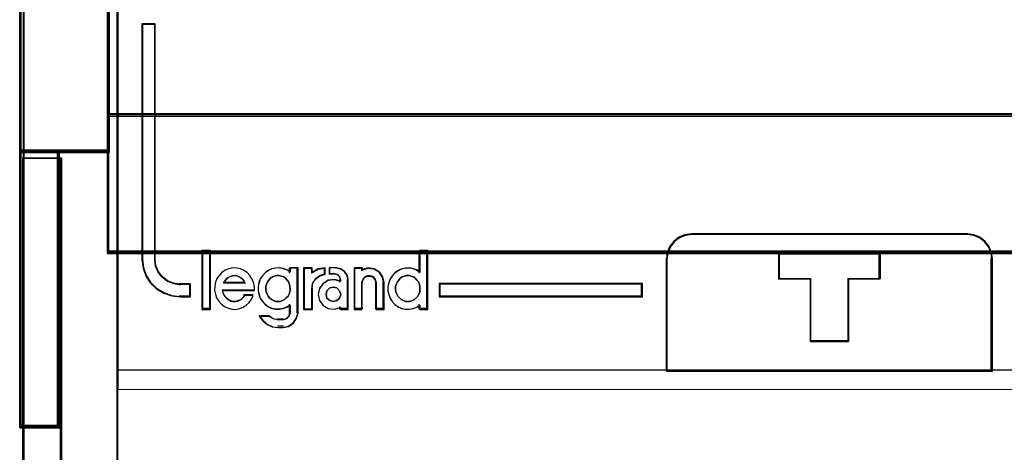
# Model space of a CAD drawing. Header units: millimetres. Extents: x -1290 to 1795, y -4192 to -1311.
# Tile 566 of 656: x 1069.67 to 1077.55, y -2952.07 to -2948.62. Entities that reach past the tile are written whole.
import ezdxf

# ---------------------------------------------------------------- set-up
doc = ezdxf.new("R2010")
doc.units = ezdxf.units.MM
doc.layers.add('30', color=7, linetype='Continuous')
doc.layers.add('45', color=7, linetype='Continuous')
doc.layers.add('Aparatura', color=7, linetype='Continuous', lineweight=13)

# ---------------------------------------------------------------- blocks, each defined once
blk = doc.blocks.new('*U385')
at = {"layer": '45', "color": 7}
for points in [[(270.584727, -233.600374), (198.563909, -233.600374), (198.563909, -315.623143), (270.584727, -315.623143), (270.584727, -233.600374)], [(201.507188, -293.897504), (201.507188, -293.406343), (201.091798, -293.406343), (200.830046, -293.362194), (200.591054, -293.268376), (200.374824, -293.102817), (200.215496, -292.909663), (200.107381, -292.661324), (200.07893, -292.401946), (200.07893, -282.987108), (199.561115, -282.987108), (199.561115, -292.401946), (199.612327, -292.744104), (199.714752, -293.053149), (199.896841, -293.329082), (200.141523, -293.571903), (200.437417, -293.742981), (200.761762, -293.858873), (201.091798, -293.897504), (201.507188, -293.897504)], [(220.550776, -296.861642), (233.595016, -296.861642), (233.595016, -292.372464), (233.567096, -292.123065), (233.460999, -291.873666), (233.304647, -291.679689), (233.098039, -291.513423), (232.857927, -291.419206), (232.595478, -291.380411), (221.555897, -291.380411), (221.293449, -291.419206), (221.053336, -291.513423), (220.846728, -291.679689), (220.690376, -291.873666), (220.58428, -292.123065), (220.550776, -292.372464), (220.550776, -296.861642)], [(220.57226, -296.840097), (233.573532, -296.840097), (233.573532, -292.386209), (233.545704, -292.138771), (233.439957, -291.891333), (233.28412, -291.698881), (233.078192, -291.533922), (232.838871, -291.440446), (232.577287, -291.401955), (221.57407, -291.401955), (221.312486, -291.440446), (221.073165, -291.533922), (220.867237, -291.698881), (220.7114, -291.891333), (220.605653, -292.138771), (220.57226, -292.386209), (220.57226, -296.840097)], [(202.287766, -294.371479), (202.287766, -292.066238), (201.985202, -292.066238), (201.985202, -294.371479), (202.287766, -294.371479)], [(227.839071, -293.168919), (227.839071, -295.680295), (226.314137, -295.680295), (226.314137, -293.168919), (225.048049, -293.168919), (225.048049, -292.172164), (229.099533, -292.172164), (229.099533, -293.168919), (227.839071, -293.168919)], [(226.314137, -293.168919), (226.314137, -295.680295), (227.839071, -295.680295), (227.839071, -293.168919), (229.099533, -293.168919), (229.099533, -292.172164), (225.048049, -292.172164), (225.048049, -293.168919), (226.314137, -293.168919)], [(226.322194, -293.178221), (226.322194, -295.658751), (227.830955, -295.658751), (227.830955, -293.178221), (229.078049, -293.178221), (229.078049, -292.193708), (225.069532, -292.193708), (225.069532, -293.178221), (226.322194, -293.178221)], [(219.600118, -293.366078), (211.457763, -293.366078), (211.457763, -293.897504), (219.600118, -293.897504), (219.600118, -293.366078)]]:
    blk.add_lwpolyline(points, close=True, dxfattribs=at)
at = {"layer": '45', "color": 139}
for points in [[(270.584727, -233.600374), (198.563909, -233.600374), (198.563909, -315.623143), (270.584727, -315.623143), (270.584727, -233.600374)], [(205.00792, -294.086017), (205.101231, -294.07453), (205.18871, -294.045815), (205.264525, -293.999869), (205.34034, -293.936694), (205.410323, -293.862033), (205.451146, -293.787372), (205.486138, -293.689738), (205.497802, -293.592105), (205.486138, -293.482984), (205.46281, -293.396837), (205.427819, -293.299203), (205.375331, -293.224542), (205.31118, -293.149881), (205.235365, -293.098192), (205.147886, -293.063733), (205.048743, -293.046504), (204.961264, -293.046504), (204.873786, -293.063733), (204.786307, -293.098192), (204.710492, -293.149881), (204.634677, -293.224542), (204.582189, -293.299203), (204.547198, -293.396837), (204.52387, -293.482984), (204.52387, -293.592105), (204.535534, -293.689738), (204.570525, -293.787372), (204.611349, -293.862033), (204.669668, -293.936694), (204.745483, -293.999869), (204.832962, -294.045815), (204.920441, -294.07453), (205.00792, -294.086017)], [(210.211499, -294.086017), (210.298978, -294.07453), (210.386457, -294.045815), (210.473936, -293.999869), (210.538087, -293.936694), (210.602238, -293.862033), (210.643062, -293.787372), (210.678053, -293.689738), (210.689717, -293.592105), (210.689717, -293.482984), (210.666389, -293.396837), (210.625566, -293.299203), (210.567247, -293.224542), (210.503095, -293.149881), (210.42728, -293.098192), (210.339802, -293.063733), (210.252323, -293.046504), (210.15318, -293.046504), (210.065701, -293.063733), (209.978222, -293.098192), (209.902407, -293.149881), (209.838256, -293.224542), (209.785768, -293.299203), (209.739113, -293.396837), (209.715785, -293.482984), (209.715785, -293.592105), (209.727449, -293.689738), (209.762441, -293.787372), (209.803264, -293.862033), (209.873247, -293.936694), (209.937399, -293.999869), (210.024877, -294.045815), (210.112356, -294.07453), (210.211499, -294.086017)], [(207.517278, -293.793984), (207.469195, -293.650948), (207.367019, -293.53771), (207.222771, -293.507911), (207.078523, -293.53771), (206.964326, -293.650948), (206.928264, -293.793984), (206.964326, -293.94298), (207.078523, -294.044298), (207.222771, -294.086017), (207.367019, -294.044298), (207.469195, -293.94298), (207.517278, -293.793984)]]:
    blk.add_lwpolyline(points, close=True, dxfattribs=at)
at = {"layer": '45', "color": 255}
blk.add_lwpolyline([(270.563244, -233.621918), (198.585393, -233.621918), (198.585393, -315.601598), (270.563244, -315.601598), (270.563244, -233.621918)], close=True, dxfattribs=at)
at = {"layer": '45', "color": 139}
for points in [[(199.561115, -282.987108), (199.561115, -292.409151)], [(199.561115, -282.987108), (200.110742, -282.987108)], [(200.065984, -282.987108), (200.065984, -292.409151)], [(221.59632, -291.380411), (221.323317, -291.420641), (221.073548, -291.518343), (220.85863, -291.690757), (220.69599, -291.891908), (220.585627, -292.15053), (220.550776, -292.409151)], [(221.553352, -291.380411), (232.5996, -291.380411)], [(233.595016, -292.409151), (233.56596, -292.15053), (233.455551, -291.891908), (233.292842, -291.690757), (233.077834, -291.518343), (232.82796, -291.420641), (232.554842, -291.380411)], [(199.561115, -292.364268), (199.612628, -292.715045), (199.715655, -293.031876), (199.898812, -293.314761), (200.144931, -293.5637), (200.442563, -293.739088), (200.768813, -293.8579), (201.100786, -293.897504)], [(200.065984, -292.364268), (200.095051, -292.634104), (200.205508, -292.892458), (200.368286, -293.0934), (200.589199, -293.265636), (200.833366, -293.363237), (201.100786, -293.409166)], [(201.963719, -292.046489), (201.963719, -294.393023)], [(201.963719, -292.046489), (202.30925, -292.046489)], [(202.264492, -292.046489), (202.264492, -294.393023)], [(210.644959, -292.046489), (210.644959, -292.942373)], [(210.644959, -292.046489), (211.001232, -292.046489)], [(210.956474, -292.046489), (210.956474, -294.393023)], [(220.550776, -296.861642), (220.550776, -292.364268)], [(225.048049, -292.172164), (229.099533, -292.172164)], [(225.048049, -292.172164), (225.048049, -293.200905)], [(229.054775, -292.172164), (229.054775, -293.200905)], [(233.550258, -296.861642), (233.550258, -292.364268)], [(204.061969, -293.642447), (204.061969, -293.484431), (204.027625, -293.326414), (203.964663, -293.179685), (203.878804, -293.044243), (203.770051, -292.925731), (203.644126, -292.841079), (203.501029, -292.779002), (203.352208, -292.745141), (203.191939, -292.739498), (203.043119, -292.767715), (202.894298, -292.829792), (202.762649, -292.914444), (202.659619, -293.032956), (202.562313, -293.157111), (202.505074, -293.303841), (202.476455, -293.4675), (202.465007, -293.625516), (202.49935, -293.783532), (202.550865, -293.930262), (202.636723, -294.065704), (202.745477, -294.184216), (202.859954, -294.280154), (203.008775, -294.342232), (203.157596, -294.381736), (203.312141, -294.393023), (203.460962, -294.364806), (203.609782, -294.308372), (203.735708, -294.22372), (203.855909, -294.122138), (203.953215, -293.981053), (204.016178, -293.834323)], [(205.497802, -292.903208), (205.365222, -292.81853), (205.215349, -292.767724), (205.065477, -292.739498), (204.915604, -292.745143), (204.759967, -292.779014), (204.621623, -292.841111), (204.494807, -292.93708), (204.385285, -293.055629), (204.29882, -293.179823), (204.246941, -293.326598), (204.212355, -293.484664), (204.212355, -293.64273), (204.246941, -293.800795), (204.29882, -293.953216), (204.385285, -294.07741), (204.494807, -294.195959), (204.621623, -294.286283), (204.759967, -294.354025), (204.915604, -294.382251), (205.065477, -294.382251), (205.215349, -294.365315), (205.365222, -294.308863), (205.497802, -294.224185)], [(205.453044, -292.739498), (205.453044, -292.942373)], [(205.453044, -292.739498), (205.809317, -292.739498)], [(205.764559, -292.739498), (205.764559, -294.547424)], [(206.033106, -292.739498), (206.033106, -294.393023)], [(206.033106, -292.739498), (206.39296, -292.739498)], [(206.899619, -292.739498), (206.609706, -292.787741), (206.349992, -292.953145)], [(206.349992, -292.739498), (206.349992, -292.953145)], [(206.856651, -292.739498), (206.856651, -293.019574)], [(207.057167, -292.739498), (207.057167, -293.007006)], [(207.356149, -292.739498), (207.057167, -292.739498)], [(207.818051, -293.243993), (207.781554, -293.051804), (207.665982, -292.883639), (207.50783, -292.781539), (207.313182, -292.739498)], [(208.052582, -292.739498), (208.052582, -294.393023)], [(208.052582, -292.739498), (208.396323, -292.739498)], [(209.253884, -293.35351), (209.207103, -293.111448), (209.066761, -292.904809), (208.8504, -292.769017), (208.598954, -292.739498), (208.353355, -292.816249)], [(208.353355, -292.739498), (208.353355, -292.8544)], [(210.689717, -292.903208), (210.557137, -292.81853), (210.418793, -292.767724), (210.257392, -292.739498), (210.107519, -292.745143), (209.957647, -292.779014), (209.813538, -292.841111), (209.686723, -292.93708), (209.5772, -293.055629), (209.490735, -293.179823), (209.438856, -293.326598), (209.40427, -293.484664), (209.40427, -293.64273), (209.438856, -293.800795), (209.490735, -293.953216), (209.5772, -294.07741), (209.686723, -294.195959), (209.813538, -294.286283), (209.957647, -294.354025), (210.107519, -294.382251), (210.257392, -294.382251), (210.418793, -294.365315), (210.557137, -294.308863), (210.689717, -294.224185)], [(203.694954, -293.35351), (203.653885, -293.270363), (203.583482, -293.187215), (203.518946, -293.129651), (203.430943, -293.078484), (203.354673, -293.0529), (203.266669, -293.046504), (203.166932, -293.0529), (203.090662, -293.078484), (203.002658, -293.129651), (202.938122, -293.187215), (202.873586, -293.270363), (202.826651, -293.35351)], [(206.899619, -292.97469), (206.688224, -293.039939), (206.507028, -293.170436), (206.380191, -293.360252), (206.349992, -293.579726)], [(207.057167, -292.963917), (207.273795, -292.963917)], [(207.517278, -293.243993), (207.477972, -293.107212), (207.379708, -292.996484), (207.229037, -292.963917)], [(208.953111, -293.35351), (208.90513, -293.200007), (208.803172, -293.078484), (208.647235, -293.046504), (208.503294, -293.078484), (208.401336, -293.200007), (208.353355, -293.35351)], [(225.048049, -293.156021), (226.344237, -293.156021)], [(226.299479, -293.156021), (226.299479, -295.680295)], [(227.808715, -293.156021), (229.099533, -293.156021)], [(227.808715, -293.156021), (227.808715, -295.680295)], [(201.057819, -293.366078), (201.507188, -293.366078)], [(201.464221, -293.366078), (201.464221, -293.897504)], [(202.826651, -293.310422), (203.694954, -293.310422)], [(206.033106, -294.393023), (206.39296, -294.393023), (206.39296, -293.536637)], [(207.517278, -293.263682), (207.271679, -293.200905), (207.020233, -293.22944), (206.815567, -293.3607), (206.66353, -293.549031), (206.616749, -293.794431), (206.66353, -294.034125), (206.815567, -294.233869), (207.020233, -294.36513), (207.271679, -294.382251), (207.517278, -294.319474)], [(207.47431, -293.200905), (207.47431, -293.305036)], [(207.775083, -293.200905), (207.775083, -294.393023)], [(208.353355, -293.310422), (208.353355, -294.393023)], [(208.910143, -293.310422), (208.910143, -294.393023)], [(209.209126, -293.310422), (209.209126, -294.393023)], [(211.457763, -293.366078), (219.600118, -293.366078)], [(211.457763, -293.366078), (211.457763, -293.897504)], [(219.55536, -293.897504), (219.55536, -293.366078)], [(201.057819, -293.854415), (201.507188, -293.854415)], [(202.776522, -293.617428), (204.061969, -293.617428)], [(202.776522, -293.617428), (202.799925, -293.720883), (202.84088, -293.812166), (202.899387, -293.891279), (202.963744, -293.95822), (203.039804, -294.019075), (203.115863, -294.061674), (203.203623, -294.086017), (203.303085, -294.086017), (203.390846, -294.061674), (203.478606, -294.031247), (203.554666, -293.982562), (203.619023, -293.915621), (203.67168, -293.824337)], [(203.628712, -293.805941), (204.017211, -293.805941)], [(211.457763, -293.854415), (219.600118, -293.854415)], [(205.453044, -294.184761), (205.453044, -294.547424)], [(207.47431, -294.27812), (207.47431, -294.393023)], [(210.644959, -294.184761), (210.644959, -294.393023)], [(201.963719, -294.349934), (202.30925, -294.349934)], [(204.257113, -294.640783), (204.398808, -294.828444), (204.575926, -294.985837), (204.794372, -295.088748), (205.030529, -295.112962)], [(204.257113, -294.640783), (204.684998, -294.640783)], [(204.642031, -294.640783), (204.817482, -294.758079), (205.030529, -294.816728)], [(205.180916, -295.112962), (205.414322, -295.071477), (205.617804, -294.935169), (205.749469, -294.733671), (205.809317, -294.50254)], [(205.180916, -294.816728), (205.336125, -294.765432), (205.446065, -294.66284), (205.497802, -294.50254)], [(207.47431, -294.349934), (207.818051, -294.349934)], [(208.052582, -294.349934), (208.396323, -294.349934)], [(208.910143, -294.349934), (209.253884, -294.349934)], [(210.644959, -294.349934), (211.001232, -294.349934)], [(204.985771, -294.771844), (205.225674, -294.771844)], [(205.225674, -295.069873), (204.985771, -295.069873)], [(226.299479, -295.635411), (227.851683, -295.635411)], [(198.563909, -296.816758), (270.584727, -296.816758)]]:
    blk.add_lwpolyline(points, dxfattribs=at)
at = {"layer": '45', "color": 1}
for points in [[(201.507188, -293.897504), (201.507188, -293.406343), (201.091798, -293.406343), (200.830046, -293.362194), (200.591054, -293.268376), (200.374824, -293.102817), (200.215496, -292.909663), (200.107381, -292.661324), (200.07893, -292.401946), (200.07893, -282.987108), (199.561115, -282.987108), (199.561115, -292.401946), (199.612327, -292.744104), (199.714752, -293.053149), (199.896841, -293.329082), (200.141523, -293.571903), (200.437417, -293.742981), (200.761762, -293.858873), (201.091798, -293.897504), (201.507188, -293.897504)], [(201.485704, -293.877755), (201.485704, -293.388453), (201.079104, -293.388453), (200.82289, -293.344471), (200.588955, -293.251009), (200.3773, -293.086075), (200.221344, -292.893653), (200.115516, -292.646253), (200.087667, -292.387858), (200.087667, -283.008652), (199.580808, -283.008652), (199.580808, -292.387858), (199.630937, -292.72872), (199.731195, -293.036595), (199.909431, -293.311484), (200.148935, -293.553386), (200.438569, -293.723817), (200.756051, -293.839271), (201.079104, -293.877755), (201.485704, -293.877755)], [(219.600118, -293.366078), (211.457763, -293.366078), (211.457763, -293.897504), (219.600118, -293.897504), (219.600118, -293.366078)]]:
    blk.add_lwpolyline(points, close=True, dxfattribs=at)
at = {"layer": '45', "color": 59}
for points in [[(220.550776, -296.861642), (233.595016, -296.861642), (233.595016, -292.372464), (233.567096, -292.123065), (233.460999, -291.873666), (233.304647, -291.679689), (233.098039, -291.513423), (232.857927, -291.419206), (232.595478, -291.380411), (221.555897, -291.380411), (221.293449, -291.419206), (221.053336, -291.513423), (220.846728, -291.679689), (220.690376, -291.873666), (220.58428, -292.123065), (220.550776, -292.372464), (220.550776, -296.861642)], [(202.30925, -294.393023), (202.30925, -292.046489), (201.963719, -292.046489), (201.963719, -294.393023), (202.30925, -294.393023)], [(209.490129, -293.188954), (209.438614, -293.334563), (209.40427, -293.491372), (209.40427, -293.648181), (209.438614, -293.804989), (209.490129, -293.956198), (209.575987, -294.079405), (209.68474, -294.197012), (209.810666, -294.286617), (209.953763, -294.353821), (210.102583, -294.381822), (210.251404, -294.381822), (210.411673, -294.365022), (210.549046, -294.309018), (210.680695, -294.225014), (210.680695, -294.393023), (211.001232, -294.393023), (211.001232, -292.046489), (210.680695, -292.046489), (210.680695, -292.914539), (210.549046, -292.830534), (210.411673, -292.780131), (210.251404, -292.752129), (210.102583, -292.75773), (209.953763, -292.791332), (209.810666, -292.852935), (209.68474, -292.948141), (209.575987, -293.065747), (209.490129, -293.188954)], [(227.839071, -293.168919), (227.839071, -295.680295), (226.314137, -295.680295), (226.314137, -293.168919), (225.048049, -293.168919), (225.048049, -292.172164), (229.099533, -292.172164), (229.099533, -293.168919), (227.839071, -293.168919)], [(226.314137, -293.168919), (226.314137, -295.680295), (227.839071, -295.680295), (227.839071, -293.168919), (229.099533, -293.168919), (229.099533, -292.172164), (225.048049, -292.172164), (225.048049, -293.168919), (226.314137, -293.168919)], [(226.322194, -293.178221), (226.322194, -295.658751), (227.830955, -295.658751), (227.830955, -293.178221), (229.078049, -293.178221), (229.078049, -292.193708), (225.069532, -292.193708), (225.069532, -293.178221), (226.322194, -293.178221)], [(202.476455, -293.4675), (202.465007, -293.625516), (202.49935, -293.783532), (202.550865, -293.930262), (202.636723, -294.065704), (202.745477, -294.184216), (202.859954, -294.280154), (203.008775, -294.342232), (203.157596, -294.381736), (203.312141, -294.393023), (203.460962, -294.364806), (203.609782, -294.308372), (203.735708, -294.22372), (203.855909, -294.122138), (203.953215, -293.981053), (204.016178, -293.834323), (203.661297, -293.834323), (203.609782, -293.918975), (203.54682, -293.981053), (203.472409, -294.0262), (203.386551, -294.054417), (203.300693, -294.076991), (203.203387, -294.076991), (203.117529, -294.054417), (203.043119, -294.014913), (202.968708, -293.958479), (202.905745, -293.896401), (202.848507, -293.823036), (202.80844, -293.738385), (202.785544, -293.642447), (204.061969, -293.642447), (204.061969, -293.484431), (204.027625, -293.326414), (203.964663, -293.179685), (203.878804, -293.044243), (203.770051, -292.925731), (203.644126, -292.841079), (203.501029, -292.779002), (203.352208, -292.745141), (203.191939, -292.739498), (203.043119, -292.767715), (202.894298, -292.829792), (202.762649, -292.914444), (202.659619, -293.032956), (202.562313, -293.157111), (202.505074, -293.303841), (202.476455, -293.4675)], [(204.246698, -293.321668), (204.212355, -293.478406), (204.212355, -293.635145), (204.246698, -293.791883), (204.298213, -293.943023), (204.384071, -294.066175), (204.492825, -294.183728), (204.61875, -294.273293), (204.756123, -294.340467), (204.910668, -294.368455), (205.059489, -294.368455), (205.20831, -294.351662), (205.35713, -294.295684), (205.48878, -294.211717), (205.48878, -294.536389), (205.442989, -294.676334), (205.345683, -294.765899), (205.20831, -294.810681), (205.007974, -294.810681), (204.813362, -294.765899), (204.653094, -294.676334), (204.258146, -294.676334), (204.395519, -294.849866), (204.567235, -294.995408), (204.779019, -295.090571), (205.007974, -295.112962), (205.20831, -295.112962), (205.431541, -295.073777), (205.626153, -294.945028), (205.752078, -294.754703), (205.809317, -294.536389), (205.809317, -292.739498), (205.48878, -292.739498), (205.48878, -292.901834), (205.35713, -292.817867), (205.20831, -292.767486), (205.059489, -292.739498), (204.910668, -292.745095), (204.756123, -292.778682), (204.61875, -292.840258), (204.492825, -292.93542), (204.384071, -293.052974), (204.298213, -293.176125), (204.246698, -293.321668)], [(206.033106, -292.739498), (206.033106, -294.393023), (206.366831, -294.393023), (206.366831, -293.557795), (206.396105, -293.348988), (206.519056, -293.168398), (206.6947, -293.044243), (206.899619, -292.982165), (206.899619, -292.739498), (206.618588, -292.779002), (206.366831, -292.914444), (206.366831, -292.739498), (206.033106, -292.739498)], [(206.0528, -292.759246), (206.0528, -294.371479), (206.370665, -294.371479), (206.370665, -293.557109), (206.398548, -293.353516), (206.515657, -293.177436), (206.682954, -293.056381), (206.878135, -292.995854), (206.878135, -292.759246), (206.610459, -292.797764), (206.370665, -292.929824), (206.370665, -292.759246), (206.0528, -292.759246)], [(206.813116, -293.371562), (206.662953, -293.557795), (206.616749, -293.800463), (206.662953, -294.037487), (206.813116, -294.235007), (207.015258, -294.364806), (207.263604, -294.381736), (207.506174, -294.319658), (207.506174, -294.393023), (207.818051, -294.393023), (207.818051, -293.213546), (207.783398, -293.032956), (207.673664, -292.87494), (207.523501, -292.779002), (207.338685, -292.739498), (207.073013, -292.739498), (207.073013, -292.970878), (207.252053, -292.970878), (207.384889, -292.999095), (207.471521, -293.095034), (207.506174, -293.213546), (207.506174, -293.275624), (207.263604, -293.213546), (207.015258, -293.241763), (206.813116, -293.371562)], [(208.052582, -292.739498), (208.052582, -294.393023), (208.364459, -294.393023), (208.364459, -293.326414), (208.410662, -293.190972), (208.508846, -293.083747), (208.647458, -293.05553), (208.79762, -293.083747), (208.895804, -293.190972), (208.942008, -293.326414), (208.942008, -294.393023), (209.253884, -294.393023), (209.253884, -293.326414), (209.20768, -293.095034), (209.069068, -292.897514), (208.855375, -292.767715), (208.607029, -292.739498), (208.364459, -292.812862), (208.364459, -292.739498), (208.052582, -292.739498)], [(208.074066, -292.759246), (208.074066, -294.371479), (208.374787, -294.371479), (208.374787, -293.331506), (208.419339, -293.199446), (208.51401, -293.094899), (208.647664, -293.067386), (208.792456, -293.094899), (208.887127, -293.199446), (208.931679, -293.331506), (208.931679, -294.371479), (209.2324, -294.371479), (209.2324, -293.331506), (209.187849, -293.105904), (209.054195, -292.913316), (208.848145, -292.786759), (208.608682, -292.759246), (208.374787, -292.830779), (208.374787, -292.759246), (208.074066, -292.759246)], [(203.653885, -293.270363), (203.694954, -293.35351), (202.826651, -293.35351), (202.873586, -293.270363), (202.938122, -293.187215), (203.002658, -293.129651), (203.090662, -293.078484), (203.166932, -293.0529), (203.266669, -293.046504), (203.354673, -293.0529), (203.430943, -293.078484), (203.518946, -293.129651), (203.583482, -293.187215), (203.653885, -293.270363)], [(203.694954, -293.35351), (202.826651, -293.35351), (202.873586, -293.270363), (202.938122, -293.187215), (203.002658, -293.129651), (203.090662, -293.078484), (203.166932, -293.0529), (203.266669, -293.046504), (203.354673, -293.0529), (203.430943, -293.078484), (203.518946, -293.129651), (203.583482, -293.187215), (203.653885, -293.270363), (203.694954, -293.35351)], [(204.873786, -293.063733), (204.961264, -293.046504), (205.048743, -293.046504), (205.147886, -293.063733), (205.235365, -293.098192), (205.31118, -293.149881), (205.375331, -293.224542), (205.427819, -293.299203), (205.46281, -293.396837), (205.486138, -293.482984), (205.497802, -293.592105), (205.486138, -293.689738), (205.451146, -293.787372), (205.410323, -293.862033), (205.34034, -293.936694), (205.264525, -293.999869), (205.18871, -294.045815), (205.101231, -294.07453), (205.00792, -294.086017), (204.920441, -294.07453), (204.832962, -294.045815), (204.745483, -293.999869), (204.669668, -293.936694), (204.611349, -293.862033), (204.570525, -293.787372), (204.535534, -293.689738), (204.52387, -293.592105), (204.52387, -293.482984), (204.547198, -293.396837), (204.582189, -293.299203), (204.634677, -293.224542), (204.710492, -293.149881), (204.786307, -293.098192), (204.873786, -293.063733)], [(204.634677, -293.224542), (204.710492, -293.149881), (204.786307, -293.098192), (204.873786, -293.063733), (204.961264, -293.046504), (205.048743, -293.046504), (205.147886, -293.063733), (205.235365, -293.098192), (205.31118, -293.149881), (205.375331, -293.224542), (205.427819, -293.299203), (205.46281, -293.396837), (205.486138, -293.482984), (205.497802, -293.592105), (205.486138, -293.689738), (205.451146, -293.787372), (205.410323, -293.862033), (205.34034, -293.936694), (205.264525, -293.999869), (205.18871, -294.045815), (205.101231, -294.07453), (205.00792, -294.086017), (204.920441, -294.07453), (204.832962, -294.045815), (204.745483, -293.999869), (204.669668, -293.936694), (204.611349, -293.862033), (204.570525, -293.787372), (204.535534, -293.689738), (204.52387, -293.592105), (204.52387, -293.482984), (204.547198, -293.396837), (204.582189, -293.299203), (204.634677, -293.224542)], [(210.42728, -293.098192), (210.503095, -293.149881), (210.567247, -293.224542), (210.625566, -293.299203), (210.666389, -293.396837), (210.689717, -293.482984), (210.689717, -293.592105), (210.678053, -293.689738), (210.643062, -293.787372), (210.602238, -293.862033), (210.538087, -293.936694), (210.473936, -293.999869), (210.386457, -294.045815), (210.298978, -294.07453), (210.211499, -294.086017), (210.112356, -294.07453), (210.024877, -294.045815), (209.937399, -293.999869), (209.873247, -293.936694), (209.803264, -293.862033), (209.762441, -293.787372), (209.727449, -293.689738), (209.715785, -293.592105), (209.715785, -293.482984), (209.739113, -293.396837), (209.785768, -293.299203), (209.838256, -293.224542), (209.902407, -293.149881), (209.978222, -293.098192), (210.065701, -293.063733), (210.15318, -293.046504), (210.252323, -293.046504), (210.339802, -293.063733), (210.42728, -293.098192)], [(209.838256, -293.224542), (209.902407, -293.149881), (209.978222, -293.098192), (210.065701, -293.063733), (210.15318, -293.046504), (210.252323, -293.046504), (210.339802, -293.063733), (210.42728, -293.098192), (210.503095, -293.149881), (210.567247, -293.224542), (210.625566, -293.299203), (210.666389, -293.396837), (210.689717, -293.482984), (210.689717, -293.592105), (210.678053, -293.689738), (210.643062, -293.787372), (210.602238, -293.862033), (210.538087, -293.936694), (210.473936, -293.999869), (210.386457, -294.045815), (210.298978, -294.07453), (210.211499, -294.086017), (210.112356, -294.07453), (210.024877, -294.045815), (209.937399, -293.999869), (209.873247, -293.936694), (209.803264, -293.862033), (209.762441, -293.787372), (209.727449, -293.689738), (209.715785, -293.592105), (209.715785, -293.482984), (209.739113, -293.396837), (209.785768, -293.299203), (209.838256, -293.224542)], [(207.469195, -293.650948), (207.517278, -293.793984), (207.469195, -293.94298), (207.367019, -294.044298), (207.222771, -294.086017), (207.078523, -294.044298), (206.964326, -293.94298), (206.928264, -293.793984), (206.964326, -293.650948), (207.078523, -293.53771), (207.222771, -293.507911), (207.367019, -293.53771), (207.469195, -293.650948)], [(207.469195, -293.650948), (207.517278, -293.793984), (207.469195, -293.94298), (207.367019, -294.044298), (207.222771, -294.086017), (207.078523, -294.044298), (206.964326, -293.94298), (206.928264, -293.793984), (206.964326, -293.650948), (207.078523, -293.53771), (207.222771, -293.507911), (207.367019, -293.53771), (207.469195, -293.650948)], [(219.578634, -293.385827), (211.479246, -293.385827), (211.479246, -293.877755), (219.578634, -293.877755), (219.578634, -293.385827)]]:
    blk.add_lwpolyline(points, close=True, dxfattribs=at)
blk = doc.blocks.new('*U396')
at = {"layer": '30', "color": 7}
for points in [[(113.649238, -410.954907), (113.649238, -438.045078), (113.649238, -410.954907)], [(115.194714, -410.954907), (113.649238, -410.954907), (113.649238, -438.045078), (115.194714, -438.045078), (117.245982, -438.045078), (117.245982, -436.585953), (117.245982, -435.071767), (117.245982, -414.01081), (117.245982, -412.496624), (117.245982, -410.954907), (115.194714, -410.954907)], [(115.200756, -410.997996), (113.692205, -410.997996), (113.692205, -438.003785), (115.200756, -438.003785), (117.203014, -438.003785), (117.203014, -436.549205), (117.203014, -435.039735), (117.203014, -414.04438), (117.203014, -412.53491), (117.203014, -410.997996), (115.200756, -410.997996)], [(548.842747, -412.491734), (117.158256, -412.491734), (117.158256, -414.006535), (117.158256, -435.076037), (117.158256, -436.590837), (548.842747, -436.590837), (548.842747, -435.076037), (548.842747, -414.006535), (548.842747, -412.491734)], [(117.158256, -414.001631), (117.158256, -435.082736), (117.158256, -414.001631)], [(117.158256, -436.590837), (117.158256, -434.994763), (117.158256, -436.590837)], [(117.158256, -436.50466), (548.842747, -436.50466), (117.158256, -436.50466)], [(117.158256, -439.581905), (117.158256, -436.50466), (117.158256, -439.581905)], [(548.842747, -436.50466), (117.158256, -436.50466), (117.158256, -437.981926), (117.158256, -439.542811), (117.158256, -442.07925), (548.842747, -442.07925), (548.842747, -439.542811), (548.842747, -437.981926), (548.842747, -436.50466)], [(548.79978, -436.545953), (117.201224, -436.545953), (117.201224, -438.000858), (117.201224, -439.538117), (117.201224, -442.036161), (548.79978, -442.036161), (548.79978, -439.538117), (548.79978, -438.000858), (548.79978, -436.545953)], [(113.649238, -437.958901), (113.649238, -449.050628), (113.649238, -437.958901)], [(117.245982, -437.958901), (113.649238, -437.958901), (117.245982, -437.958901)], [(113.649238, -437.958901), (113.649238, -449.050628), (113.649238, -437.958901)], [(115.244409, -437.958901), (113.649238, -437.958901), (113.649238, -449.050628), (115.244409, -449.050628), (115.244409, -437.958901)], [(115.201441, -438.001989), (113.692205, -438.001989), (113.692205, -449.00754), (115.201441, -449.00754), (115.201441, -438.001989)], [(115.156683, -437.958901), (115.156683, -449.050628), (115.156683, -437.958901)], [(117.158256, -439.495728), (117.158256, -442.07925), (117.158256, -439.495728)], [(117.158256, -441.991277), (548.842747, -441.991277), (117.158256, -441.991277)]]:
    blk.add_lwpolyline(points, close=True, dxfattribs=at)
at = {"layer": '30', "color": 59}
blk.add_lwpolyline([(113.649238, -448.962656), (115.244409, -448.962656), (113.649238, -448.962656)], close=True, dxfattribs=at)

msp = doc.modelspace()

# ---------------------------------------------------------------- linework, layer by layer
at = {"layer": 'Aparatura', "color": 7, "lineweight": 13}
for points in [[(1069.7013, -3000.1712), (1069.7013, -2983.7931), (1069.7013, -2983.6007), (1069.7013, -2979.7046), (1069.7013, -2974.3054), (1069.7013, -2972.1048), (1069.7013, -2970.4093), (1069.7013, -2970.2048), (1069.7013, -2953.8268), (1069.7013, -2953.6224), (1069.7013, -2949.7263), (1069.7013, -2944.327), (1069.7013, -2942.1385), (1069.7013, -2940.4309), (1069.7013, -2940.2385), (1069.7013, -2923.8485), (1069.7013, -2923.644), (1069.7013, -2919.7479), (1069.7013, -2914.3607), (1069.7013, -2912.1602), (1069.7013, -2910.4646), (1069.7013, -2910.2602), (1069.7013, -2893.8701)], [(1069.7077, -3000.1756), (1069.7077, -2983.7962), (1069.7077, -2983.6038), (1069.7077, -2979.7073), (1069.7077, -2974.3077), (1069.7077, -2972.1069), (1069.7077, -2970.4112), (1069.7077, -2970.2068), (1069.7077, -2953.8274), (1069.7077, -2953.6229), (1069.7077, -2949.7265), (1069.7077, -2944.3268), (1069.7077, -2942.1381), (1069.7077, -2940.4304), (1069.7077, -2940.238), (1069.7077, -2923.8465), (1069.7077, -2923.6421), (1069.7077, -2919.7457), (1069.7077, -2914.358), (1069.7077, -2912.1573), (1069.7077, -2910.4616), (1069.7077, -2910.2571), (1069.7077, -2893.8657)], [(1070.4596, -2951.5713), (1070.4596, -2942.5658), (1156.8252, -2942.5658), (1156.8252, -2951.5713)], [(1070.4596, -2951.5713), (1156.8252, -2951.5713)]]:
    msp.add_lwpolyline(points, dxfattribs=at)
for points in [[(1070.4596, -2942.5658), (1156.8252, -2942.5658), (1156.8252, -2951.5713), (1070.4596, -2951.5713), (1070.4596, -2942.5658)], [(1069.6948, -2949.7196), (1069.6948, -2951.9333), (1069.6948, -2949.7196)], [(1069.6948, -2949.7196), (1069.6948, -2953.6288), (1069.6948, -2949.7196)], [(1070.0085, -2970.209), (1070.0085, -2953.8223), (1070.0085, -2953.6178), (1070.0085, -2949.7196), (1069.6948, -2949.7196), (1069.6948, -2953.6178), (1069.6948, -2953.8223), (1069.6948, -2970.209), (1069.6948, -2970.4136), (1069.6948, -2972.11), (1069.6948, -2974.3117), (1070.0085, -2974.3117), (1070.0085, -2972.11), (1070.0085, -2970.4136), (1070.0085, -2970.209)], [(1070.002, -2970.2047), (1070.002, -2953.8266), (1070.002, -2953.6222), (1070.002, -2949.7261), (1069.7009, -2949.7261), (1069.7009, -2953.6222), (1069.7009, -2953.8266), (1069.7009, -2970.2047), (1069.7009, -2970.4091), (1069.7009, -2972.1047), (1069.7009, -2974.3053), (1070.002, -2974.3053), (1070.002, -2972.1047), (1070.002, -2970.4091), (1070.002, -2970.2047)], [(1069.9952, -2949.7196), (1069.9952, -2953.6288), (1069.9952, -2949.7196)], [(1069.9952, -2949.7196), (1069.9952, -2951.9333), (1069.9952, -2949.7196)]]:
    msp.add_lwpolyline(points, close=True, dxfattribs=at)

# ---------------------------------------------------------------- block references
at = {"layer": 'Aparatura', "color": 7, "lineweight": 13, "xscale": 0.2, "yscale": 0.2, "zscale": 0.2}
for name, p in [('*U385', (1030.7383, -2892.0529)), ('*U396', (1046.9424, -2862.0686))]:
    msp.add_blockref(name, p, dxfattribs=at)

doc.saveas('drawing.dxf')
